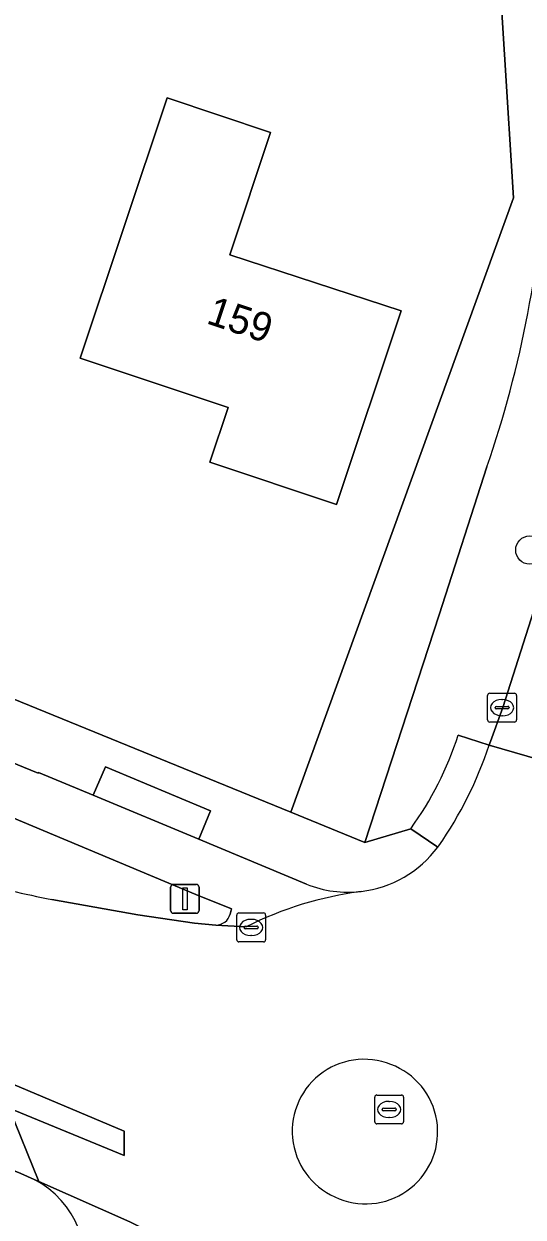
# Model space of a CAD drawing. Extents: x 162879 to 165540, y 384011 to 385181.
# Drawn here: x 163860.77 to 163878.05, y 384550.89 to 384592.16 of the extents above; entities that cross this region are included whole.
import ezdxf

# ---------------------------------------------------------------- set-up
doc = ezdxf.new("R2010")
doc.units = 0
for name, color, linetype in [('IMGEO_Boom', 7, 'Continuous'), ('IMGEO_Erf', 7, 'Continuous'), ('IMGEO_Fietspad_gesloten', 7, 'Continuous'), ('IMGEO_Groenvoorziening', 7, 'Continuous'), ('IMGEO_Kolk', 7, 'Continuous'), ('IMGEO_Lichtmast', 7, 'Continuous'), ('IMGEO_Pand', 7, 'Continuous'), ('IMGEO_Pand_nummerreeks', 7, 'Continuous'), ('IMGEO_Rijbaan_lokaal_gesloten', 7, 'Continuous'), ('IMGEO_Rioolput', 7, 'Continuous'), ('IMGEO_Verkeerseiland_gesloten', 7, 'Continuous'), ('IMGEO_Verkeerseiland_open', 7, 'Continuous'), ('IMGEO_Voetpad_open', 7, 'Continuous')]:
    doc.layers.add(name, color=color, linetype=linetype)

msp = doc.modelspace()

# ---------------------------------------------------------------- linework, layer by layer
at = {"layer": 'IMGEO_Boom'}
msp.add_circle((163878.283, 384573.966), 0.489, dxfattribs=at)
at = {"layer": 'IMGEO_Erf'}
msp.add_lwpolyline([(163799.826, 384593.865), (163799.9, 384594.018), (163806.282, 384591.401), (163806.205, 384591.228), (163859.512, 384569.182), (163870.006, 384564.899), (163877.72, 384586.145), (163877.092, 384596.073), (163876.394, 384603.445), (163868.915, 384646.347)], dxfattribs=at)
msp.add_lwpolyline([(163869.311, 384588.413), (163867.897, 384584.178), (163873.83, 384582.243), (163871.592, 384575.537), (163867.21, 384577), (163867.843, 384578.897), (163862.72, 384580.607), (163865.725, 384589.609)], close=True, dxfattribs=at)
at = {"layer": 'IMGEO_Fietspad_gesloten'}
for points in [[(163870.554, 384562.408), (163866.829, 384563.965), (163863.164, 384565.488), (163861.273, 384566.274), (163861.262, 384566.252), (163858.577, 384567.341), (163857.889, 384567.668), (163800.004, 384591.714)], [(163799.535, 384589.965), (163815.838, 384583.244), (163819.328, 384581.787), (163832.206, 384576.442), (163835.682, 384574.999), (163836.514, 384574.654), (163839.991, 384573.205), (163853.868, 384567.425), (163857.353, 384565.973), (163857.71, 384565.826), (163866.718, 384562.057), (163867.958, 384561.554), (163867.909, 384561.378)], [(163785.49, 384584.993), (163792.531, 384581.666), (163793.302, 384581.295), (163807.29, 384574.754), (163809.467, 384573.741), (163812.107, 384572.625), (163849.232, 384557.122), (163850.38, 384556.646), (163860.669, 384552.399), (163861.127, 384552.196), (163861.292, 384552.123), (163860.261, 384554.664), (163859.268, 384555.073), (163859.262, 384555.12), (163858.285, 384555.496), (163851.016, 384558.475), (163850.263, 384558.782), (163812.861, 384574.404)], [(163867.42, 384560.993), (163868.47, 384560.939)]]:
    msp.add_lwpolyline(points, dxfattribs=at)
for centre, radius, start, end in [((163871.989, 384565.997), 3.865, 248.1977, 276.7085), ((163874.111, 384549.641), 12.628, 97.5986, 116.5318), ((163867.418, 384561.499), 0.506, 270.2334, 346.1948)]:
    msp.add_arc(centre, radius, start, end, dxfattribs=at)
at = {"layer": 'IMGEO_Groenvoorziening'}
msp.add_lwpolyline([(163878.525, 384595.56), (163877.838, 384600.971), (163877.359, 384603.601), (163876.394, 384603.445), (163877.092, 384596.073), (163877.72, 384586.145), (163870.006, 384564.899), (163872.567, 384563.854), (163875.144, 384571.725), (163876.795, 384576.84)], dxfattribs=at)
msp.add_arc((163840.929, 384589.268), 37.958, 340.8885, 357.4999, dxfattribs=at)
at = {"layer": 'IMGEO_Kolk'}
for p, q in [((163876.823, 384568.089), (163876.823, 384568.941)), ((163876.898, 384569.015), (163877.75, 384569.015)), ((163877.824, 384568.941), (163877.824, 384568.089)), ((163877.082, 384568.509), (163877.082, 384568.521)), ((163877.125, 384568.558), (163877.523, 384568.558)), ((163877.311, 384568.795), (163877.336, 384568.795)), ((163877.566, 384568.521), (163877.566, 384568.509)), ((163877.52, 384568.472), (163877.122, 384568.472)), ((163877.334, 384568.235), (163877.309, 384568.235)), ((163877.75, 384568.015), (163876.898, 384568.015)), ((163868.138, 384560.488), (163868.138, 384561.34)), ((163868.213, 384561.414), (163869.065, 384561.414)), ((163868.626, 384561.194), (163868.651, 384561.194)), ((163869.139, 384561.34), (163869.139, 384560.488)), ((163868.397, 384560.908), (163868.397, 384560.92)), ((163868.835, 384560.871), (163868.437, 384560.871)), ((163868.44, 384560.957), (163868.838, 384560.957)), ((163868.649, 384560.634), (163868.624, 384560.634)), ((163868.881, 384560.92), (163868.881, 384560.908)), ((163869.065, 384560.414), (163868.213, 384560.414))]:
    msp.add_line(p, q, dxfattribs=at)
for points in [[(163876.823, 384568.089), (163876.823, 384568.941)], [(163876.898, 384569.015), (163877.75, 384569.015)], [(163877.824, 384568.941), (163877.824, 384568.089)], [(163877.75, 384568.015), (163876.898, 384568.015)], [(163868.138, 384560.488), (163868.138, 384561.34)], [(163868.213, 384561.414), (163869.065, 384561.414)], [(163869.139, 384561.34), (163869.139, 384560.488)], [(163869.065, 384560.414), (163868.213, 384560.414)]]:
    msp.add_lwpolyline(points, dxfattribs=at)
for centre, radius, start, end in [((163876.9, 384568.939), 0.0765, 91.552, 178.448), ((163876.9, 384568.939), 0.0765, 91.552, 178.448), ((163877.748, 384568.939), 0.0765, 1.552, 88.448), ((163877.748, 384568.939), 0.0765, 1.552, 88.448), ((163877.122, 384568.518), 0.0403, 85.8775, 175.7526), ((163877.119, 384568.508), 0.0366, 178.938, 274.7102), ((163877.523, 384568.515), 0.043, 264.8664, 352.4533), ((163877.527, 384568.52), 0.0386, 1.7309, 96.639), ((163876.9, 384568.091), 0.0765, 181.552, 268.448), ((163876.9, 384568.091), 0.0765, 181.552, 268.448), ((163877.748, 384568.091), 0.0765, 271.552, 358.448), ((163877.748, 384568.091), 0.0765, 271.552, 358.448), ((163868.215, 384561.338), 0.0765, 91.552, 178.448), ((163868.215, 384561.338), 0.0765, 91.552, 178.448), ((163869.063, 384561.338), 0.0765, 1.552, 88.448), ((163869.063, 384561.338), 0.0765, 1.552, 88.448), ((163868.437, 384560.917), 0.0403, 85.8775, 175.7526), ((163868.434, 384560.907), 0.0366, 178.938, 274.7102), ((163868.838, 384560.914), 0.043, 264.8664, 352.4533), ((163868.842, 384560.919), 0.0386, 1.7309, 96.639), ((163868.215, 384560.49), 0.0765, 181.552, 268.448), ((163868.215, 384560.49), 0.0765, 181.552, 268.448), ((163869.063, 384560.49), 0.0765, 271.552, 358.448), ((163869.063, 384560.49), 0.0765, 271.552, 358.448)]:
    msp.add_arc(centre, radius, start, end, dxfattribs=at)
for centre, major_axis, ratio, start_param, end_param in [((163877.31, 384568.515), (-0.387, 0.002), 0.722429, 4.712389, 7.853982), ((163877.335, 384568.515), (-0.39, 0.002), 0.717154, 1.570796, 4.712389), ((163868.625, 384560.914), (-0.387, 0.002), 0.722429, 4.712389, 7.853982), ((163868.65, 384560.914), (-0.39, 0.002), 0.717154, 1.570796, 4.712389)]:
    msp.add_ellipse(centre, major_axis=major_axis, ratio=ratio, start_param=start_param, end_param=end_param, dxfattribs=at)
at = {"layer": 'IMGEO_Lichtmast'}
for p, q in [((163865.847, 384561.503), (163865.847, 384562.303)), ((163865.847, 384562.303), (163865.847, 384561.503)), ((163865.947, 384562.403), (163866.737, 384562.403)), ((163866.737, 384562.403), (163865.947, 384562.403)), ((163866.837, 384562.303), (163866.837, 384561.503)), ((163866.837, 384561.503), (163866.837, 384562.303)), ((163866.737, 384561.403), (163865.947, 384561.403)), ((163865.947, 384561.403), (163866.737, 384561.403))]:
    msp.add_line(p, q, dxfattribs=at)
msp.add_lwpolyline([(163866.267, 384562.278), (163866.417, 384562.278), (163866.417, 384561.528), (163866.267, 384561.528), (163866.267, 384562.278)], dxfattribs=at)
for centre, start, end in [((163865.947, 384562.303), 90, 180), ((163865.947, 384562.303), 90, 180), ((163866.737, 384562.303), 0, 90), ((163866.737, 384562.303), 360, 90), ((163865.947, 384561.503), 180, 270), ((163865.947, 384561.503), 180, 270), ((163866.737, 384561.503), 270, 0), ((163866.737, 384561.503), 270, 0)]:
    msp.add_arc(centre, 0.1, start, end, dxfattribs=at)
at = {"layer": 'IMGEO_Pand'}
msp.add_lwpolyline([(163871.592, 384575.537), (163873.83, 384582.243), (163867.897, 384584.178), (163869.311, 384588.413), (163865.725, 384589.609), (163862.72, 384580.607), (163867.843, 384578.897), (163867.21, 384577)], close=True, dxfattribs=at)
at = {"layer": 'IMGEO_Rijbaan_lokaal_gesloten'}
for points in [[(163881.828, 384587.293), (163881.219, 384581.662), (163880.115, 384577.17), (163878.242, 384571.296), (163877.347, 384568.519), (163876.919, 384567.347), (163876.898, 384567.284), (163876.878, 384567.221), (163883.448, 384565.32), (163884.159, 384567.648), (163885.421, 384571.492), (163887.193, 384576.637), (163888.646, 384584.158)], [(163858.936, 384562.532), (163858.806, 384562.596), (163853.078, 384564.952), (163852.754, 384565.074), (163829.76, 384574.742), (163829.65, 384574.473), (163829.619, 384574.405), (163827.486, 384569.264), (163827.398, 384569.076), (163829.395, 384568.286), (163850.541, 384559.54), (163851.656, 384559.039), (163855.569, 384557.446), (163859.48, 384555.824), (163859.852, 384555.711), (163864.246, 384553.866), (163864.245, 384553.023), (163860.261, 384554.664), (163861.292, 384552.123), (163864.437, 384550.732), (163865.083, 384550.409)], [(163882.284, 384561.51), (163883.448, 384565.32), (163876.878, 384567.221)], [(163875.13, 384563.735), (163875.114, 384563.713), (163875.098, 384563.692)], [(163868.47, 384560.939), (163867.42, 384560.993), (163866.678, 384561.067), (163864.713, 384561.35), (163861.733, 384561.877)], [(163865.083, 384550.409), (163864.437, 384550.732), (163861.292, 384552.123), (163861.127, 384552.196)]]:
    msp.add_lwpolyline(points, dxfattribs=at)
for centre, radius, start, end in [((163863.778, 384571.609), 13.816, 325.2558, 341.4827), ((163871.996, 384565.997), 3.865, 276.616, 323.3833), ((163871.286, 384608.968), 48.05, 255.107, 258.533), ((163874.111, 384549.641), 12.628, 97.5986, 116.5318), ((163872.548, 384553.865), 2.489, 68.1215, 249.8151), ((163872.606, 384553.842), 2.488, 248.3696, 69.5669), ((163859.664, 384549.328), 3.219, 339.6591, 62.9792)]:
    msp.add_arc(centre, radius, start, end, dxfattribs=at)
at = {"layer": 'IMGEO_Rioolput'}
for p, q in [((163872.914, 384554.192), (163872.914, 384555.044)), ((163872.989, 384555.118), (163873.841, 384555.118)), ((163873.402, 384554.898), (163873.427, 384554.898)), ((163873.915, 384555.044), (163873.915, 384554.192)), ((163873.173, 384554.612), (163873.173, 384554.624)), ((163873.611, 384554.575), (163873.213, 384554.575)), ((163873.216, 384554.661), (163873.614, 384554.661)), ((163873.657, 384554.624), (163873.657, 384554.612)), ((163873.841, 384554.118), (163872.989, 384554.118)), ((163873.425, 384554.338), (163873.4, 384554.338))]:
    msp.add_line(p, q, dxfattribs=at)
for points in [[(163872.914, 384554.192), (163872.914, 384555.044)], [(163872.989, 384555.118), (163873.841, 384555.118)], [(163873.915, 384555.044), (163873.915, 384554.192)], [(163873.841, 384554.118), (163872.989, 384554.118)]]:
    msp.add_lwpolyline(points, dxfattribs=at)
for centre, radius, start, end in [((163872.991, 384555.042), 0.0765, 91.552, 178.448), ((163872.991, 384555.042), 0.0765, 91.552, 178.448), ((163873.839, 384555.042), 0.0765, 1.552, 88.448), ((163873.839, 384555.042), 0.0765, 1.552, 88.448), ((163873.213, 384554.621), 0.0403, 85.8775, 175.7526), ((163873.21, 384554.611), 0.0366, 178.938, 274.7102), ((163873.614, 384554.618), 0.043, 264.8664, 352.4533), ((163873.618, 384554.623), 0.0386, 1.7309, 96.639), ((163872.991, 384554.194), 0.0765, 181.552, 268.448), ((163872.991, 384554.194), 0.0765, 181.552, 268.448), ((163873.839, 384554.194), 0.0765, 271.552, 358.448), ((163873.839, 384554.194), 0.0765, 271.552, 358.448)]:
    msp.add_arc(centre, radius, start, end, dxfattribs=at)
for centre, major_axis, ratio, start_param, end_param in [((163873.401, 384554.618), (-0.387, 0.002), 0.722429, 4.712389, 7.853982), ((163873.426, 384554.618), (-0.39, 0.002), 0.717154, 1.570796, 4.712389)]:
    msp.add_ellipse(centre, major_axis=major_axis, ratio=ratio, start_param=start_param, end_param=end_param, dxfattribs=at)
at = {"layer": 'IMGEO_Verkeerseiland_gesloten'}
msp.add_lwpolyline([(163859.262, 384555.12), (163859.268, 384555.073), (163860.261, 384554.664), (163864.245, 384553.023), (163864.246, 384553.866), (163859.852, 384555.711), (163859.48, 384555.824)], dxfattribs=at)
for centre, radius, start, end in [((163872.548, 384553.865), 2.489, 68.1215, 249.8151), ((163872.606, 384553.842), 2.488, 248.3696, 69.5669)]:
    msp.add_arc(centre, radius, start, end, dxfattribs=at)
at = {"layer": 'IMGEO_Verkeerseiland_open'}
for points in [[(163867.909, 384561.378), (163867.958, 384561.554), (163866.718, 384562.057), (163857.71, 384565.826)], [(163861.733, 384561.877), (163864.713, 384561.35), (163866.678, 384561.067), (163867.42, 384560.993)]]:
    msp.add_lwpolyline(points, dxfattribs=at)
for centre, radius, start, end in [((163871.286, 384608.968), 48.05, 255.107, 258.533), ((163867.418, 384561.499), 0.506, 270.2334, 346.1948)]:
    msp.add_arc(centre, radius, start, end, dxfattribs=at)
at = {"layer": 'IMGEO_Voetpad_open'}
for points in [[(163800.004, 384591.714), (163857.889, 384567.668), (163858.577, 384567.341), (163861.262, 384566.252), (163861.273, 384566.274), (163863.164, 384565.488), (163863.598, 384566.464), (163867.233, 384564.943), (163866.829, 384563.965), (163870.554, 384562.408)], [(163875.098, 384563.692), (163874.161, 384564.329), (163872.567, 384563.854), (163870.006, 384564.899), (163859.512, 384569.182), (163806.205, 384591.228)], [(163875.807, 384567.563), (163876.878, 384567.221), (163876.898, 384567.284), (163876.919, 384567.347), (163877.347, 384568.519), (163878.242, 384571.296), (163880.115, 384577.17), (163881.219, 384581.662), (163881.828, 384587.293)], [(163876.795, 384576.84), (163875.144, 384571.725), (163872.567, 384563.854), (163874.161, 384564.329)], [(163861.127, 384552.196), (163860.669, 384552.399), (163850.38, 384556.646), (163849.232, 384557.122), (163812.107, 384572.625)], [(163876.878, 384567.221), (163875.807, 384567.563)], [(163874.161, 384564.329), (163875.098, 384563.692), (163875.114, 384563.713), (163875.13, 384563.735)]]:
    msp.add_lwpolyline(points, dxfattribs=at)
msp.add_lwpolyline([(163863.598, 384566.464), (163863.164, 384565.488), (163866.829, 384563.965), (163867.233, 384564.943)], close=True, dxfattribs=at)
for centre, radius, start, end in [((163840.929, 384589.268), 37.958, 340.8885, 357.4999), ((163864.769, 384571.145), 11.605, 324.0303, 342.0205), ((163864.769, 384571.145), 11.605, 324.0303, 342.0205), ((163863.778, 384571.609), 13.816, 325.2558, 341.4827), ((163871.996, 384565.997), 3.865, 276.616, 323.3833), ((163871.989, 384565.997), 3.865, 248.1977, 276.7085), ((163859.664, 384549.328), 3.219, 339.6591, 62.9792)]:
    msp.add_arc(centre, radius, start, end, dxfattribs=at)

# ---------------------------------------------------------------- texts
at = {"layer": 'IMGEO_Pand_nummerreeks'}
msp.add_text('159', height=1, rotation=341.5416, dxfattribs=at).set_placement((163867.049, 384581.818))

doc.saveas('drawing.dxf')
